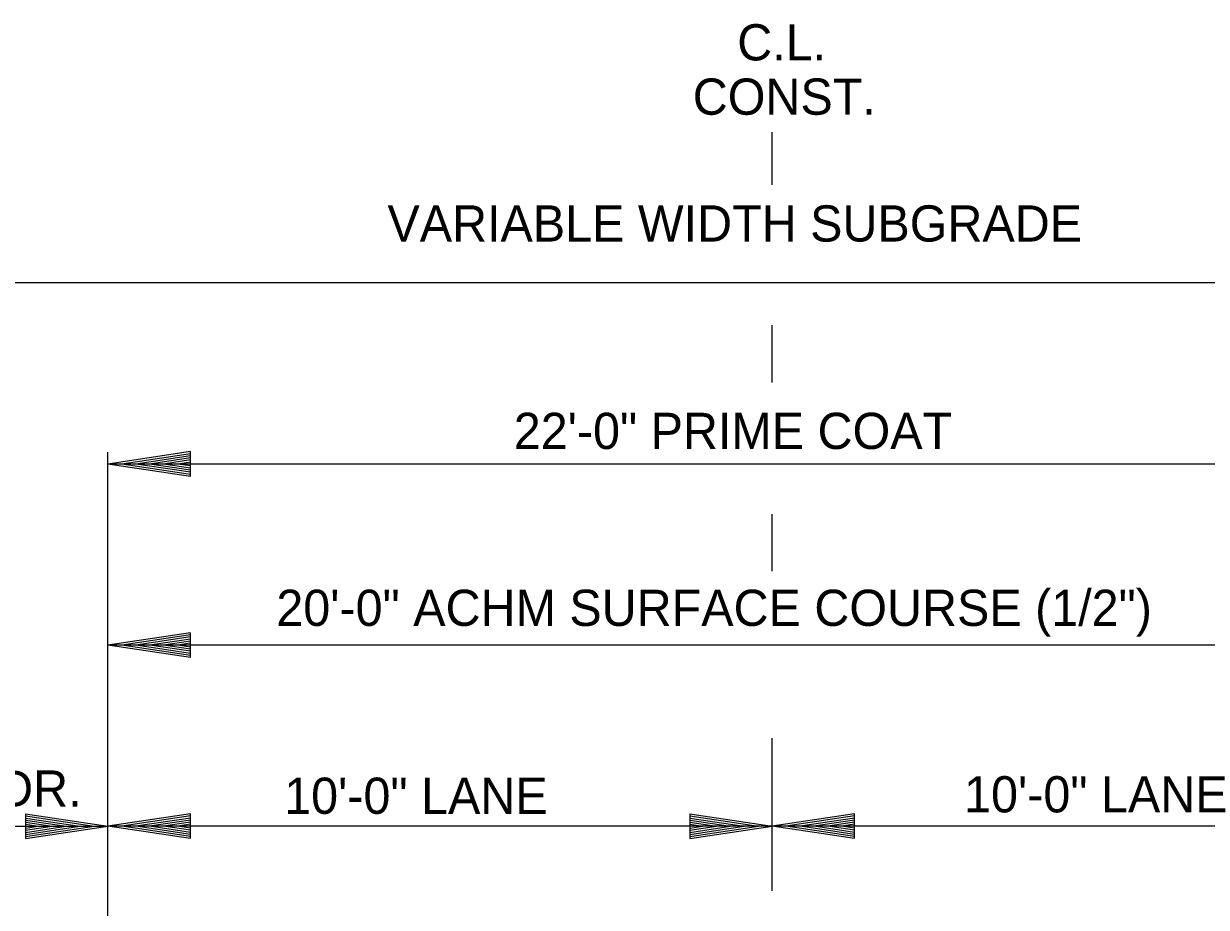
# Model space of a CAD drawing. Extents: x 1671357 to 13005564, y 567358 to 14261451.
# Drawn here: x 12758444.21 to 12758463.79, y 14259905.71 to 14259920.35 of the extents above; entities that cross this region are included whole.
import ezdxf

# ---------------------------------------------------------------- set-up
doc = ezdxf.new("R2010")
doc.units = 0
doc.layers.add('Default', color=7, linetype='Continuous')
doc.layers.add('R_Draft', color=7, linetype='Continuous')

msp = doc.modelspace()

# ---------------------------------------------------------------- linework, layer by layer
at = {"layer": 'Default'}
for p, q in [((12758456.604, 14259917.678), (12758456.604, 14259918.549)), ((12758474.344, 14259916.051), (12758438.256, 14259916.051)), ((12758456.604, 14259914.403), (12758456.604, 14259915.349)), ((12758445.603, 14259902.806), (12758445.603, 14259913.249)), ((12758467.605, 14259913.051), (12758445.603, 14259913.051)), ((12758456.604, 14259911.274), (12758456.604, 14259912.22)), ((12758467.605, 14259910.051), (12758445.603, 14259910.051)), ((12758456.604, 14259905.98), (12758456.604, 14259908.508)), ((12758441.603, 14259907.051), (12758445.603, 14259907.051)), ((12758456.604, 14259907.051), (12758445.603, 14259907.051)), ((12758467.605, 14259907.051), (12758456.604, 14259907.051))]:
    msp.add_line(p, q, dxfattribs=at)
at = {"layer": 'R_Draft'}
for p, q in [((12758446.968, 14259913.256), (12758445.603, 14259913.051)), ((12758446.968, 14259913.222), (12758445.831, 14259913.051)), ((12758446.968, 14259913.187), (12758446.066, 14259913.051)), ((12758446.968, 14259913.153), (12758446.293, 14259913.051)), ((12758446.968, 14259912.846), (12758446.968, 14259913.256)), ((12758446.968, 14259912.846), (12758445.603, 14259913.051)), ((12758446.968, 14259912.88), (12758445.831, 14259913.051)), ((12758446.968, 14259912.915), (12758446.066, 14259913.051)), ((12758446.968, 14259912.949), (12758446.293, 14259913.051)), ((12758446.968, 14259913.118), (12758446.524, 14259913.051)), ((12758446.968, 14259912.985), (12758446.524, 14259913.051)), ((12758446.968, 14259913.083), (12758446.753, 14259913.051)), ((12758446.968, 14259913.019), (12758446.753, 14259913.051)), ((12758446.968, 14259910.256), (12758445.603, 14259910.051)), ((12758446.968, 14259910.221), (12758445.831, 14259910.051)), ((12758446.968, 14259909.846), (12758446.968, 14259910.256)), ((12758446.968, 14259909.846), (12758445.603, 14259910.051)), ((12758446.968, 14259909.88), (12758445.831, 14259910.051)), ((12758446.968, 14259910.187), (12758446.066, 14259910.051)), ((12758446.968, 14259909.915), (12758446.066, 14259910.051)), ((12758446.968, 14259910.152), (12758446.293, 14259910.051)), ((12758446.968, 14259909.949), (12758446.293, 14259910.051)), ((12758446.968, 14259910.118), (12758446.524, 14259910.051)), ((12758446.968, 14259909.985), (12758446.524, 14259910.051)), ((12758446.968, 14259910.083), (12758446.753, 14259910.051)), ((12758446.968, 14259910.019), (12758446.753, 14259910.051)), ((12758444.238, 14259907.255), (12758445.603, 14259907.051)), ((12758444.238, 14259907.255), (12758444.238, 14259906.846)), ((12758444.238, 14259907.221), (12758445.375, 14259907.051)), ((12758444.238, 14259907.186), (12758445.14, 14259907.051)), ((12758444.238, 14259907.152), (12758444.913, 14259907.051)), ((12758444.238, 14259907.117), (12758444.682, 14259907.051)), ((12758444.238, 14259907.083), (12758444.454, 14259907.051)), ((12758446.968, 14259907.255), (12758445.603, 14259907.051)), ((12758446.968, 14259907.221), (12758445.831, 14259907.051)), ((12758446.968, 14259907.186), (12758446.066, 14259907.051)), ((12758446.968, 14259907.152), (12758446.293, 14259907.051)), ((12758446.968, 14259907.118), (12758446.524, 14259907.051)), ((12758446.968, 14259907.083), (12758446.753, 14259907.051)), ((12758446.968, 14259906.846), (12758446.968, 14259907.255)), ((12758455.239, 14259907.255), (12758456.604, 14259907.051)), ((12758455.239, 14259907.255), (12758455.239, 14259906.846)), ((12758455.239, 14259907.221), (12758456.376, 14259907.051)), ((12758455.239, 14259907.186), (12758456.141, 14259907.051)), ((12758455.239, 14259907.152), (12758455.914, 14259907.051)), ((12758455.239, 14259907.117), (12758455.683, 14259907.051)), ((12758455.239, 14259907.083), (12758455.455, 14259907.051)), ((12758457.969, 14259907.255), (12758456.604, 14259907.051)), ((12758457.969, 14259907.221), (12758456.832, 14259907.051)), ((12758457.969, 14259907.186), (12758457.067, 14259907.051)), ((12758457.969, 14259907.152), (12758457.294, 14259907.051)), ((12758457.969, 14259907.118), (12758457.525, 14259907.051)), ((12758457.969, 14259907.083), (12758457.754, 14259907.051)), ((12758457.969, 14259906.846), (12758457.969, 14259907.255)), ((12758444.238, 14259906.846), (12758445.603, 14259907.051)), ((12758444.238, 14259906.984), (12758444.682, 14259907.051)), ((12758444.238, 14259906.915), (12758445.14, 14259907.051)), ((12758444.238, 14259906.88), (12758445.375, 14259907.051)), ((12758444.238, 14259906.949), (12758444.913, 14259907.051)), ((12758444.238, 14259907.019), (12758444.454, 14259907.051)), ((12758446.968, 14259906.846), (12758445.603, 14259907.051)), ((12758446.968, 14259906.88), (12758445.831, 14259907.051)), ((12758446.968, 14259906.915), (12758446.066, 14259907.051)), ((12758446.968, 14259906.949), (12758446.293, 14259907.051)), ((12758446.968, 14259906.984), (12758446.524, 14259907.051)), ((12758446.968, 14259907.019), (12758446.753, 14259907.051)), ((12758455.239, 14259906.846), (12758456.604, 14259907.051)), ((12758455.239, 14259906.984), (12758455.683, 14259907.051)), ((12758455.239, 14259906.915), (12758456.141, 14259907.051)), ((12758455.239, 14259906.88), (12758456.376, 14259907.051)), ((12758455.239, 14259906.949), (12758455.914, 14259907.051)), ((12758455.239, 14259907.019), (12758455.455, 14259907.051)), ((12758457.969, 14259906.846), (12758456.604, 14259907.051)), ((12758457.969, 14259906.88), (12758456.832, 14259907.051)), ((12758457.969, 14259906.915), (12758457.067, 14259907.051)), ((12758457.969, 14259906.949), (12758457.294, 14259907.051)), ((12758457.969, 14259906.984), (12758457.525, 14259907.051)), ((12758457.969, 14259907.019), (12758457.754, 14259907.051))]:
    msp.add_line(p, q, dxfattribs=at)

# ---------------------------------------------------------------- texts
for s, height, p in [('C.L.', 0.6001, (12758456.025, 14259919.737)), ('CONST.', 0.6001, (12758455.288, 14259918.837)), ('VARIABLE WIDTH SUBGRADE', 0.60006, (12758450.232, 14259916.736)), ('22\'-0" PRIME COAT', 0.60006, (12758452.324, 14259913.3)), ('20\'-0" ACHM SURFACE COURSE (1/2")', 0.60006, (12758448.392, 14259910.369)), ('SHLDR.', 0.6001, (12758442.224, 14259907.375)), ('10\'-0" LANE', 0.60006, (12758448.522, 14259907.256)), ('10\'-0" LANE', 0.60006, (12758459.782, 14259907.28))]:
    msp.add_text(s, height=height, dxfattribs=at).set_placement(p)

doc.saveas('drawing.dxf')
